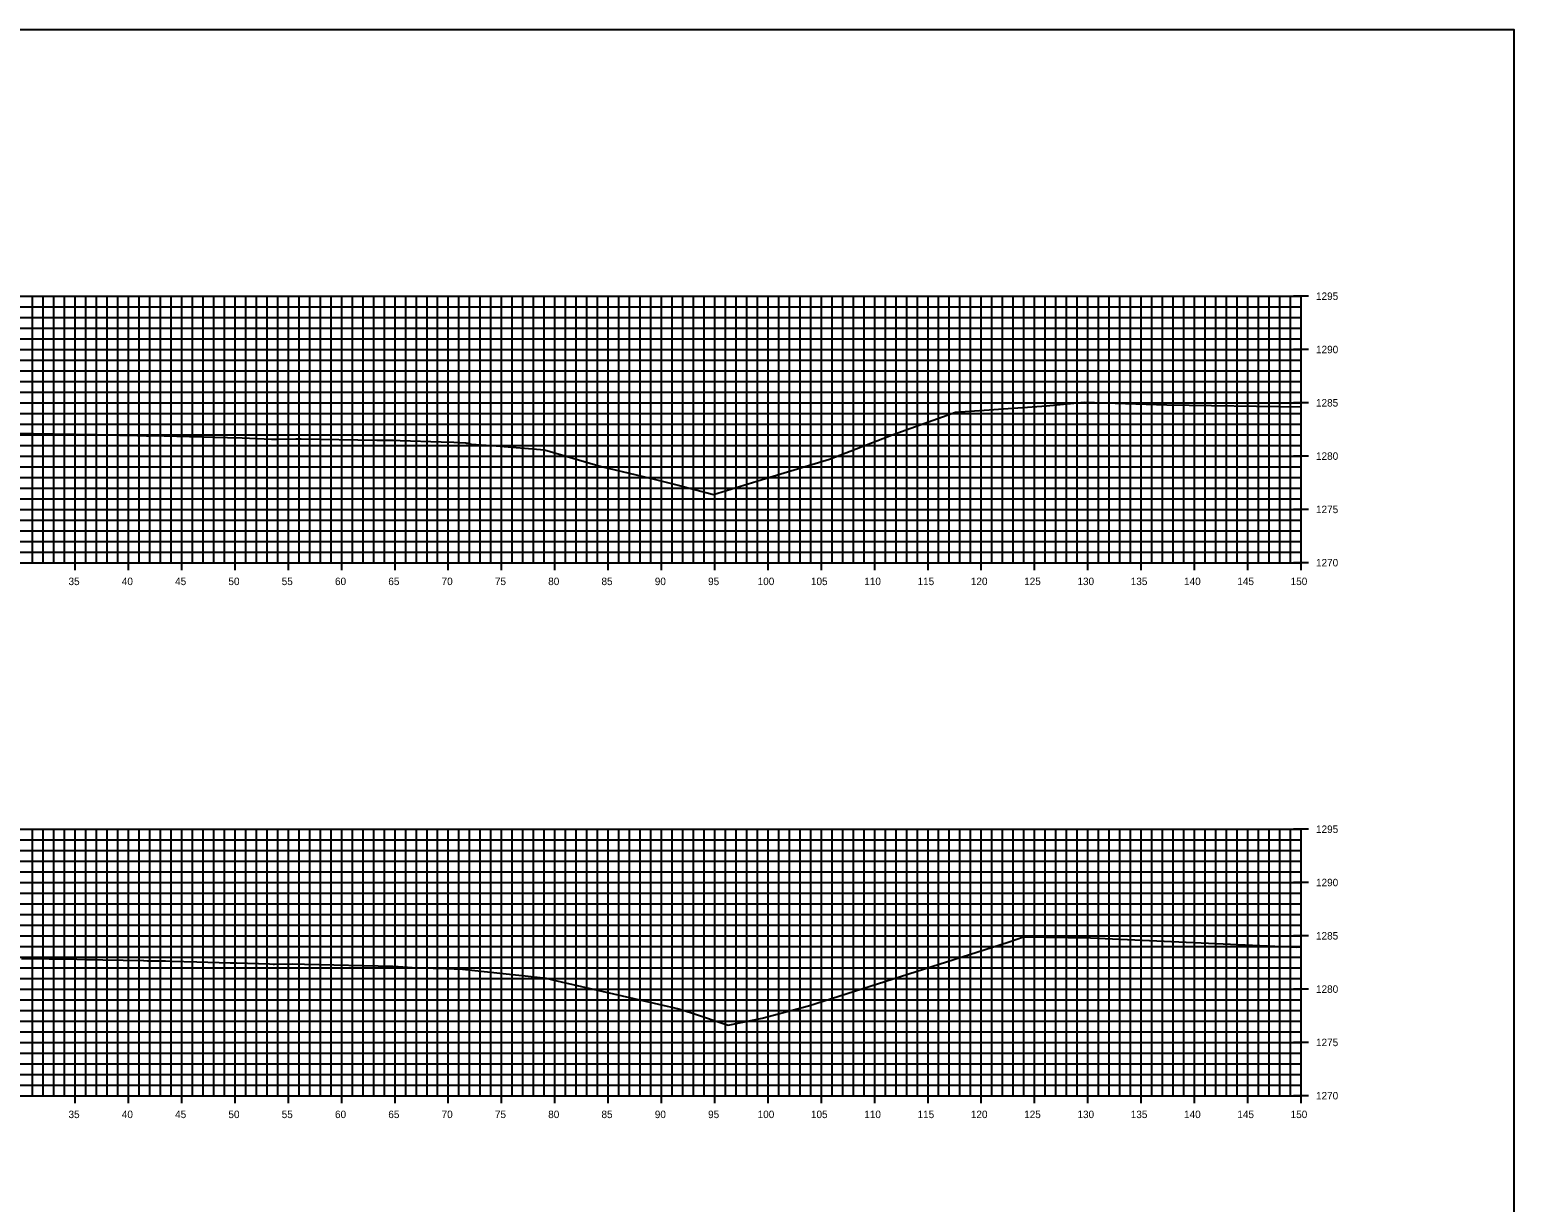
# Model space of a CAD drawing. Extents: x 674939 to 678919, y 750652 to 765176.
# Drawn here: x 678779.3 to 678918.5, y 759082.6 to 759192.6 of the extents above; entities that cross this region are included whole.
import ezdxf

# ---------------------------------------------------------------- set-up
doc = ezdxf.new("R2010")
doc.units = 0
for name, color, linetype in [('R_Axis', 7, 'Continuous'), ('R_Axis Annot', 7, 'Continuous'), ('R_Exist Surface', 7, 'Continuous'), ('R_Grid', 7, 'Continuous'), ('R_No Plot', 7, 'Continuous')]:
    doc.layers.add(name, color=color, linetype=linetype)

msp = doc.modelspace()

# ---------------------------------------------------------------- linework, layer by layer
at = {"layer": 'R_Axis'}
for p, q in [((678899.23, 759167.55), (678897.83, 759167.55)), ((678898.53, 759142.55), (678898.53, 759167.55)), ((678899.23, 759162.55), (678897.83, 759162.55)), ((678899.23, 759157.55), (678897.83, 759157.55)), ((678899.23, 759152.55), (678897.83, 759152.55)), ((678899.23, 759147.55), (678897.83, 759147.55)), ((678783.53, 759141.85), (678783.53, 759143.25)), ((678788.53, 759141.85), (678788.53, 759143.25)), ((678793.53, 759141.85), (678793.53, 759143.25)), ((678798.53, 759141.85), (678798.53, 759143.25)), ((678803.53, 759141.85), (678803.53, 759143.25)), ((678808.53, 759141.85), (678808.53, 759143.25)), ((678813.53, 759141.85), (678813.53, 759143.25)), ((678818.53, 759141.85), (678818.53, 759143.25)), ((678823.53, 759141.85), (678823.53, 759143.25)), ((678828.53, 759141.85), (678828.53, 759143.25)), ((678833.53, 759141.85), (678833.53, 759143.25)), ((678838.53, 759141.85), (678838.53, 759143.25)), ((678843.53, 759141.85), (678843.53, 759143.25)), ((678848.53, 759141.85), (678848.53, 759143.25)), ((678853.53, 759141.85), (678853.53, 759143.25)), ((678858.53, 759141.85), (678858.53, 759143.25)), ((678863.53, 759141.85), (678863.53, 759143.25)), ((678868.53, 759141.85), (678868.53, 759143.25)), ((678873.53, 759141.85), (678873.53, 759143.25)), ((678878.53, 759141.85), (678878.53, 759143.25)), ((678883.53, 759141.85), (678883.53, 759143.25)), ((678888.53, 759141.85), (678888.53, 759143.25)), ((678893.53, 759141.85), (678893.53, 759143.25)), ((678898.53, 759141.85), (678898.53, 759143.25)), ((678598.53, 759142.55), (678898.53, 759142.55)), ((678899.23, 759142.55), (678897.83, 759142.55)), ((678899.23, 759117.55), (678897.83, 759117.55)), ((678898.53, 759092.55), (678898.53, 759117.55)), ((678899.23, 759112.55), (678897.83, 759112.55)), ((678899.23, 759107.55), (678897.83, 759107.55)), ((678899.23, 759102.55), (678897.83, 759102.55)), ((678899.23, 759097.55), (678897.83, 759097.55)), ((678783.53, 759091.85), (678783.53, 759093.25)), ((678788.53, 759091.85), (678788.53, 759093.25)), ((678793.53, 759091.85), (678793.53, 759093.25)), ((678798.53, 759091.85), (678798.53, 759093.25)), ((678803.53, 759091.85), (678803.53, 759093.25)), ((678808.53, 759091.85), (678808.53, 759093.25)), ((678813.53, 759091.85), (678813.53, 759093.25)), ((678818.53, 759091.85), (678818.53, 759093.25)), ((678823.53, 759091.85), (678823.53, 759093.25)), ((678828.53, 759091.85), (678828.53, 759093.25)), ((678833.53, 759091.85), (678833.53, 759093.25)), ((678838.53, 759091.85), (678838.53, 759093.25)), ((678843.53, 759091.85), (678843.53, 759093.25)), ((678848.53, 759091.85), (678848.53, 759093.25)), ((678853.53, 759091.85), (678853.53, 759093.25)), ((678858.53, 759091.85), (678858.53, 759093.25)), ((678863.53, 759091.85), (678863.53, 759093.25)), ((678868.53, 759091.85), (678868.53, 759093.25)), ((678873.53, 759091.85), (678873.53, 759093.25)), ((678878.53, 759091.85), (678878.53, 759093.25)), ((678883.53, 759091.85), (678883.53, 759093.25)), ((678888.53, 759091.85), (678888.53, 759093.25)), ((678893.53, 759091.85), (678893.53, 759093.25)), ((678898.53, 759091.85), (678898.53, 759093.25)), ((678598.53, 759092.55), (678898.53, 759092.55)), ((678899.23, 759092.55), (678897.83, 759092.55))]:
    msp.add_line(p, q, dxfattribs=at)
at = {"layer": 'R_Exist Surface'}
for points in [[(678778.27, 759154.69), (678779.6, 759154.67), (678785.57, 759154.57), (678786, 759154.55), (678789.38, 759154.48), (678789.89, 759154.47), (678790.21, 759154.45), (678790.29, 759154.44), (678790.41, 759154.45), (678791.05, 759154.47), (678791.87, 759154.45), (678797.82, 759154.29), (678799.2, 759154.25), (678801.93, 759154.15), (678802.25, 759154.13), (678802.45, 759154.13), (678804.21, 759154.16), (678804.72, 759154.16), (678811.81, 759154.05), (678813.33, 759154.03), (678813.39, 759154.03), (678814.01, 759154.02), (678817.86, 759153.89), (678819.05, 759153.85), (678820.17, 759153.8), (678820.25, 759153.77), (678820.35, 759153.76), (678820.67, 759153.68), (678823.02, 759153.5), (678827.54, 759153.13), (678832.87, 759151.59), (678837.48, 759150.48), (678840.09, 759149.82), (678843.41, 759148.96), (678848.7, 759150.57), (678854.28, 759152.26), (678860.26, 759154.58), (678866.1, 759156.68), (678874.65, 759157.28), (678878.18, 759157.62), (678885.93, 759157.36), (678898.53, 759157.17)], [(678778.49, 759105.42), (678783.67, 759105.35), (678784.57, 759105.34), (678785.44, 759105.32), (678786.12, 759105.3), (678789.92, 759105.23), (678789.97, 759105.22), (678790.32, 759105.21), (678790.46, 759105.21), (678792.01, 759105.2), (678792.53, 759105.18), (678794.95, 759105.12), (678798.05, 759105.03), (678798.66, 759105.01), (678801.76, 759104.91), (678802.09, 759104.9), (678802.15, 759104.89), (678802.23, 759104.9), (678803.95, 759104.91), (678805.05, 759104.89), (678813.33, 759104.69), (678813.72, 759104.68), (678813.81, 759104.67), (678813.83, 759104.67), (678815.13, 759104.58), (678815.9, 759104.56), (678818.31, 759104.49), (678819.86, 759104.43), (678819.96, 759104.42), (678820.13, 759104.4), (678826.03, 759103.77), (678826.86, 759103.68), (678827.71, 759103.58), (678828.71, 759103.33), (678840.15, 759100.69), (678841.45, 759100.3), (678844.77, 759099.17), (678847.98, 759099.81), (678852.31, 759100.97), (678871.04, 759106.96), (678872.48, 759107.46), (678878.78, 759107.37), (678898.14, 759106.5), (678898.53, 759106.52)]]:
    msp.add_lwpolyline(points, dxfattribs=at)
at = {"layer": 'R_Grid'}
for p, q in [((678598.53, 759167.55), (678898.53, 759167.55)), ((678779.53, 759142.55), (678779.53, 759167.55)), ((678780.53, 759142.55), (678780.53, 759167.55)), ((678781.53, 759142.55), (678781.53, 759167.55)), ((678782.53, 759142.55), (678782.53, 759167.55)), ((678783.53, 759142.55), (678783.53, 759167.55)), ((678784.53, 759142.55), (678784.53, 759167.55)), ((678785.53, 759142.55), (678785.53, 759167.55)), ((678786.53, 759142.55), (678786.53, 759167.55)), ((678787.53, 759142.55), (678787.53, 759167.55)), ((678788.53, 759142.55), (678788.53, 759167.55)), ((678789.53, 759142.55), (678789.53, 759167.55)), ((678790.53, 759142.55), (678790.53, 759167.55)), ((678791.53, 759142.55), (678791.53, 759167.55)), ((678792.53, 759142.55), (678792.53, 759167.55)), ((678793.53, 759142.55), (678793.53, 759167.55)), ((678794.53, 759142.55), (678794.53, 759167.55)), ((678795.53, 759142.55), (678795.53, 759167.55)), ((678796.53, 759142.55), (678796.53, 759167.55)), ((678797.53, 759142.55), (678797.53, 759167.55)), ((678798.53, 759142.55), (678798.53, 759167.55)), ((678799.53, 759142.55), (678799.53, 759167.55)), ((678800.53, 759142.55), (678800.53, 759167.55)), ((678801.53, 759142.55), (678801.53, 759167.55)), ((678802.53, 759142.55), (678802.53, 759167.55)), ((678803.53, 759142.55), (678803.53, 759167.55)), ((678804.53, 759142.55), (678804.53, 759167.55)), ((678805.53, 759142.55), (678805.53, 759167.55)), ((678806.53, 759142.55), (678806.53, 759167.55)), ((678807.53, 759142.55), (678807.53, 759167.55)), ((678808.53, 759142.55), (678808.53, 759167.55)), ((678809.53, 759142.55), (678809.53, 759167.55)), ((678810.53, 759142.55), (678810.53, 759167.55)), ((678811.53, 759142.55), (678811.53, 759167.55)), ((678812.53, 759142.55), (678812.53, 759167.55)), ((678813.53, 759142.55), (678813.53, 759167.55)), ((678814.53, 759142.55), (678814.53, 759167.55)), ((678815.53, 759142.55), (678815.53, 759167.55)), ((678816.53, 759142.55), (678816.53, 759167.55)), ((678817.53, 759142.55), (678817.53, 759167.55)), ((678818.53, 759142.55), (678818.53, 759167.55)), ((678819.53, 759142.55), (678819.53, 759167.55)), ((678820.53, 759142.55), (678820.53, 759167.55)), ((678821.53, 759142.55), (678821.53, 759167.55)), ((678822.53, 759142.55), (678822.53, 759167.55)), ((678823.53, 759142.55), (678823.53, 759167.55)), ((678824.53, 759142.55), (678824.53, 759167.55)), ((678825.53, 759142.55), (678825.53, 759167.55)), ((678826.53, 759142.55), (678826.53, 759167.55)), ((678827.53, 759142.55), (678827.53, 759167.55)), ((678828.53, 759142.55), (678828.53, 759167.55)), ((678829.53, 759142.55), (678829.53, 759167.55)), ((678830.53, 759142.55), (678830.53, 759167.55)), ((678831.53, 759142.55), (678831.53, 759167.55)), ((678832.53, 759142.55), (678832.53, 759167.55)), ((678833.53, 759142.55), (678833.53, 759167.55)), ((678834.53, 759142.55), (678834.53, 759167.55)), ((678835.53, 759142.55), (678835.53, 759167.55)), ((678836.53, 759142.55), (678836.53, 759167.55)), ((678837.53, 759142.55), (678837.53, 759167.55)), ((678838.53, 759142.55), (678838.53, 759167.55)), ((678839.53, 759142.55), (678839.53, 759167.55)), ((678840.53, 759142.55), (678840.53, 759167.55)), ((678841.53, 759142.55), (678841.53, 759167.55)), ((678842.53, 759142.55), (678842.53, 759167.55)), ((678843.53, 759142.55), (678843.53, 759167.55)), ((678844.53, 759142.55), (678844.53, 759167.55)), ((678845.53, 759142.55), (678845.53, 759167.55)), ((678846.53, 759142.55), (678846.53, 759167.55)), ((678847.53, 759142.55), (678847.53, 759167.55)), ((678848.53, 759142.55), (678848.53, 759167.55)), ((678849.53, 759142.55), (678849.53, 759167.55)), ((678850.53, 759142.55), (678850.53, 759167.55)), ((678851.53, 759142.55), (678851.53, 759167.55)), ((678852.53, 759142.55), (678852.53, 759167.55)), ((678853.53, 759142.55), (678853.53, 759167.55)), ((678854.53, 759142.55), (678854.53, 759167.55)), ((678855.53, 759142.55), (678855.53, 759167.55)), ((678856.53, 759142.55), (678856.53, 759167.55)), ((678857.53, 759142.55), (678857.53, 759167.55)), ((678858.53, 759142.55), (678858.53, 759167.55)), ((678859.53, 759142.55), (678859.53, 759167.55)), ((678860.53, 759142.55), (678860.53, 759167.55)), ((678861.53, 759142.55), (678861.53, 759167.55)), ((678862.53, 759142.55), (678862.53, 759167.55)), ((678863.53, 759142.55), (678863.53, 759167.55)), ((678864.53, 759142.55), (678864.53, 759167.55)), ((678865.53, 759142.55), (678865.53, 759167.55)), ((678866.53, 759142.55), (678866.53, 759167.55)), ((678867.53, 759142.55), (678867.53, 759167.55)), ((678868.53, 759142.55), (678868.53, 759167.55)), ((678869.53, 759142.55), (678869.53, 759167.55)), ((678870.53, 759142.55), (678870.53, 759167.55)), ((678871.53, 759142.55), (678871.53, 759167.55)), ((678872.53, 759142.55), (678872.53, 759167.55)), ((678873.53, 759142.55), (678873.53, 759167.55)), ((678874.53, 759142.55), (678874.53, 759167.55)), ((678875.53, 759142.55), (678875.53, 759167.55)), ((678876.53, 759142.55), (678876.53, 759167.55)), ((678877.53, 759142.55), (678877.53, 759167.55)), ((678878.53, 759142.55), (678878.53, 759167.55)), ((678879.53, 759142.55), (678879.53, 759167.55)), ((678880.53, 759142.55), (678880.53, 759167.55)), ((678881.53, 759142.55), (678881.53, 759167.55)), ((678882.53, 759142.55), (678882.53, 759167.55)), ((678883.53, 759142.55), (678883.53, 759167.55)), ((678884.53, 759142.55), (678884.53, 759167.55)), ((678885.53, 759142.55), (678885.53, 759167.55)), ((678886.53, 759142.55), (678886.53, 759167.55)), ((678887.53, 759142.55), (678887.53, 759167.55)), ((678888.53, 759142.55), (678888.53, 759167.55)), ((678889.53, 759142.55), (678889.53, 759167.55)), ((678890.53, 759142.55), (678890.53, 759167.55)), ((678891.53, 759142.55), (678891.53, 759167.55)), ((678892.53, 759142.55), (678892.53, 759167.55)), ((678893.53, 759142.55), (678893.53, 759167.55)), ((678894.53, 759142.55), (678894.53, 759167.55)), ((678895.53, 759142.55), (678895.53, 759167.55)), ((678896.53, 759142.55), (678896.53, 759167.55)), ((678897.53, 759142.55), (678897.53, 759167.55)), ((678898.53, 759142.55), (678898.53, 759167.55)), ((678598.53, 759166.55), (678898.53, 759166.55)), ((678598.53, 759165.55), (678898.53, 759165.55)), ((678598.53, 759164.55), (678898.53, 759164.55)), ((678598.53, 759163.55), (678898.53, 759163.55)), ((678598.53, 759162.55), (678898.53, 759162.55)), ((678598.53, 759161.55), (678898.53, 759161.55)), ((678598.53, 759160.55), (678898.53, 759160.55)), ((678598.53, 759159.55), (678898.53, 759159.55)), ((678598.53, 759158.55), (678898.53, 759158.55)), ((678598.53, 759157.55), (678898.53, 759157.55)), ((678598.53, 759156.55), (678898.53, 759156.55)), ((678598.53, 759155.55), (678898.53, 759155.55)), ((678598.53, 759154.55), (678898.53, 759154.55)), ((678598.53, 759153.55), (678898.53, 759153.55)), ((678598.53, 759152.55), (678898.53, 759152.55)), ((678598.53, 759151.55), (678898.53, 759151.55)), ((678598.53, 759150.55), (678898.53, 759150.55)), ((678598.53, 759149.55), (678898.53, 759149.55)), ((678598.53, 759148.55), (678898.53, 759148.55)), ((678598.53, 759147.55), (678898.53, 759147.55)), ((678598.53, 759146.55), (678898.53, 759146.55)), ((678598.53, 759145.55), (678898.53, 759145.55)), ((678598.53, 759144.55), (678898.53, 759144.55)), ((678598.53, 759143.55), (678898.53, 759143.55)), ((678598.53, 759142.55), (678898.53, 759142.55)), ((678598.53, 759117.55), (678898.53, 759117.55)), ((678779.53, 759092.55), (678779.53, 759117.55)), ((678780.53, 759092.55), (678780.53, 759117.55)), ((678781.53, 759092.55), (678781.53, 759117.55)), ((678782.53, 759092.55), (678782.53, 759117.55)), ((678783.53, 759092.55), (678783.53, 759117.55)), ((678784.53, 759092.55), (678784.53, 759117.55)), ((678785.53, 759092.55), (678785.53, 759117.55)), ((678786.53, 759092.55), (678786.53, 759117.55)), ((678787.53, 759092.55), (678787.53, 759117.55)), ((678788.53, 759092.55), (678788.53, 759117.55)), ((678789.53, 759092.55), (678789.53, 759117.55)), ((678790.53, 759092.55), (678790.53, 759117.55)), ((678791.53, 759092.55), (678791.53, 759117.55)), ((678792.53, 759092.55), (678792.53, 759117.55)), ((678793.53, 759092.55), (678793.53, 759117.55)), ((678794.53, 759092.55), (678794.53, 759117.55)), ((678795.53, 759092.55), (678795.53, 759117.55)), ((678796.53, 759092.55), (678796.53, 759117.55)), ((678797.53, 759092.55), (678797.53, 759117.55)), ((678798.53, 759092.55), (678798.53, 759117.55)), ((678799.53, 759092.55), (678799.53, 759117.55)), ((678800.53, 759092.55), (678800.53, 759117.55)), ((678801.53, 759092.55), (678801.53, 759117.55)), ((678802.53, 759092.55), (678802.53, 759117.55)), ((678803.53, 759092.55), (678803.53, 759117.55)), ((678804.53, 759092.55), (678804.53, 759117.55)), ((678805.53, 759092.55), (678805.53, 759117.55)), ((678806.53, 759092.55), (678806.53, 759117.55)), ((678807.53, 759092.55), (678807.53, 759117.55)), ((678808.53, 759092.55), (678808.53, 759117.55)), ((678809.53, 759092.55), (678809.53, 759117.55)), ((678810.53, 759092.55), (678810.53, 759117.55)), ((678811.53, 759092.55), (678811.53, 759117.55)), ((678812.53, 759092.55), (678812.53, 759117.55)), ((678813.53, 759092.55), (678813.53, 759117.55)), ((678814.53, 759092.55), (678814.53, 759117.55)), ((678815.53, 759092.55), (678815.53, 759117.55)), ((678816.53, 759092.55), (678816.53, 759117.55)), ((678817.53, 759092.55), (678817.53, 759117.55)), ((678818.53, 759092.55), (678818.53, 759117.55)), ((678819.53, 759092.55), (678819.53, 759117.55)), ((678820.53, 759092.55), (678820.53, 759117.55)), ((678821.53, 759092.55), (678821.53, 759117.55)), ((678822.53, 759092.55), (678822.53, 759117.55)), ((678823.53, 759092.55), (678823.53, 759117.55)), ((678824.53, 759092.55), (678824.53, 759117.55)), ((678825.53, 759092.55), (678825.53, 759117.55)), ((678826.53, 759092.55), (678826.53, 759117.55)), ((678827.53, 759092.55), (678827.53, 759117.55)), ((678828.53, 759092.55), (678828.53, 759117.55)), ((678829.53, 759092.55), (678829.53, 759117.55)), ((678830.53, 759092.55), (678830.53, 759117.55)), ((678831.53, 759092.55), (678831.53, 759117.55)), ((678832.53, 759092.55), (678832.53, 759117.55)), ((678833.53, 759092.55), (678833.53, 759117.55)), ((678834.53, 759092.55), (678834.53, 759117.55)), ((678835.53, 759092.55), (678835.53, 759117.55)), ((678836.53, 759092.55), (678836.53, 759117.55)), ((678837.53, 759092.55), (678837.53, 759117.55)), ((678838.53, 759092.55), (678838.53, 759117.55)), ((678839.53, 759092.55), (678839.53, 759117.55)), ((678840.53, 759092.55), (678840.53, 759117.55)), ((678841.53, 759092.55), (678841.53, 759117.55)), ((678842.53, 759092.55), (678842.53, 759117.55)), ((678843.53, 759092.55), (678843.53, 759117.55)), ((678844.53, 759092.55), (678844.53, 759117.55)), ((678845.53, 759092.55), (678845.53, 759117.55)), ((678846.53, 759092.55), (678846.53, 759117.55)), ((678847.53, 759092.55), (678847.53, 759117.55)), ((678848.53, 759092.55), (678848.53, 759117.55)), ((678849.53, 759092.55), (678849.53, 759117.55)), ((678850.53, 759092.55), (678850.53, 759117.55)), ((678851.53, 759092.55), (678851.53, 759117.55)), ((678852.53, 759092.55), (678852.53, 759117.55)), ((678853.53, 759092.55), (678853.53, 759117.55)), ((678854.53, 759092.55), (678854.53, 759117.55)), ((678855.53, 759092.55), (678855.53, 759117.55)), ((678856.53, 759092.55), (678856.53, 759117.55)), ((678857.53, 759092.55), (678857.53, 759117.55)), ((678858.53, 759092.55), (678858.53, 759117.55)), ((678859.53, 759092.55), (678859.53, 759117.55)), ((678860.53, 759092.55), (678860.53, 759117.55)), ((678861.53, 759092.55), (678861.53, 759117.55)), ((678862.53, 759092.55), (678862.53, 759117.55)), ((678863.53, 759092.55), (678863.53, 759117.55)), ((678864.53, 759092.55), (678864.53, 759117.55)), ((678865.53, 759092.55), (678865.53, 759117.55)), ((678866.53, 759092.55), (678866.53, 759117.55)), ((678867.53, 759092.55), (678867.53, 759117.55)), ((678868.53, 759092.55), (678868.53, 759117.55)), ((678869.53, 759092.55), (678869.53, 759117.55)), ((678870.53, 759092.55), (678870.53, 759117.55)), ((678871.53, 759092.55), (678871.53, 759117.55)), ((678872.53, 759092.55), (678872.53, 759117.55)), ((678873.53, 759092.55), (678873.53, 759117.55)), ((678874.53, 759092.55), (678874.53, 759117.55)), ((678875.53, 759092.55), (678875.53, 759117.55)), ((678876.53, 759092.55), (678876.53, 759117.55)), ((678877.53, 759092.55), (678877.53, 759117.55)), ((678878.53, 759092.55), (678878.53, 759117.55)), ((678879.53, 759092.55), (678879.53, 759117.55)), ((678880.53, 759092.55), (678880.53, 759117.55)), ((678881.53, 759092.55), (678881.53, 759117.55)), ((678882.53, 759092.55), (678882.53, 759117.55)), ((678883.53, 759092.55), (678883.53, 759117.55)), ((678884.53, 759092.55), (678884.53, 759117.55)), ((678885.53, 759092.55), (678885.53, 759117.55)), ((678886.53, 759092.55), (678886.53, 759117.55)), ((678887.53, 759092.55), (678887.53, 759117.55)), ((678888.53, 759092.55), (678888.53, 759117.55)), ((678889.53, 759092.55), (678889.53, 759117.55)), ((678890.53, 759092.55), (678890.53, 759117.55)), ((678891.53, 759092.55), (678891.53, 759117.55)), ((678892.53, 759092.55), (678892.53, 759117.55)), ((678893.53, 759092.55), (678893.53, 759117.55)), ((678894.53, 759092.55), (678894.53, 759117.55)), ((678895.53, 759092.55), (678895.53, 759117.55)), ((678896.53, 759092.55), (678896.53, 759117.55)), ((678897.53, 759092.55), (678897.53, 759117.55)), ((678898.53, 759092.55), (678898.53, 759117.55)), ((678598.53, 759116.55), (678898.53, 759116.55)), ((678598.53, 759115.55), (678898.53, 759115.55)), ((678598.53, 759114.55), (678898.53, 759114.55)), ((678598.53, 759113.55), (678898.53, 759113.55)), ((678598.53, 759112.55), (678898.53, 759112.55)), ((678598.53, 759111.55), (678898.53, 759111.55)), ((678598.53, 759110.55), (678898.53, 759110.55)), ((678598.53, 759109.55), (678898.53, 759109.55)), ((678598.53, 759108.55), (678898.53, 759108.55)), ((678598.53, 759107.55), (678898.53, 759107.55)), ((678598.53, 759106.55), (678898.53, 759106.55)), ((678598.53, 759105.55), (678898.53, 759105.55)), ((678598.53, 759104.55), (678898.53, 759104.55)), ((678598.53, 759103.55), (678898.53, 759103.55)), ((678598.53, 759102.55), (678898.53, 759102.55)), ((678598.53, 759101.55), (678898.53, 759101.55)), ((678598.53, 759100.55), (678898.53, 759100.55)), ((678598.53, 759099.55), (678898.53, 759099.55)), ((678598.53, 759098.55), (678898.53, 759098.55)), ((678598.53, 759097.55), (678898.53, 759097.55)), ((678598.53, 759096.55), (678898.53, 759096.55)), ((678598.53, 759095.55), (678898.53, 759095.55)), ((678598.53, 759094.55), (678898.53, 759094.55)), ((678598.53, 759093.55), (678898.53, 759093.55)), ((678598.53, 759092.55), (678898.53, 759092.55))]:
    msp.add_line(p, q, dxfattribs=at)
at = {"layer": 'R_No Plot'}
msp.add_lwpolyline([(678578.53, 758972.55), (678918.53, 758972.55), (678918.53, 759192.55), (678578.53, 759192.55)], close=True, dxfattribs=at)

# ---------------------------------------------------------------- texts
at = {"layer": 'R_Axis Annot'}
for s, p in [('1295', (678899.93, 759167.2)), ('1290', (678899.93, 759162.2)), ('1285', (678899.93, 759157.2)), ('1280', (678899.93, 759152.2)), ('1275', (678899.93, 759147.2)), ('1270', (678899.93, 759142.2)), ('35', (678782.9, 759140.45)), ('40', (678787.9, 759140.45)), ('45', (678792.9, 759140.45)), ('50', (678797.9, 759140.45)), ('55', (678802.9, 759140.45)), ('60', (678807.9, 759140.45)), ('65', (678812.9, 759140.45)), ('70', (678817.9, 759140.45)), ('75', (678822.9, 759140.45)), ('80', (678827.9, 759140.45)), ('85', (678832.9, 759140.45)), ('90', (678837.9, 759140.45)), ('95', (678842.9, 759140.45)), ('100', (678847.55, 759140.45)), ('105', (678852.55, 759140.45)), ('110', (678857.55, 759140.45)), ('115', (678862.55, 759140.45)), ('120', (678867.55, 759140.45)), ('125', (678872.55, 759140.45)), ('130', (678877.55, 759140.45)), ('135', (678882.55, 759140.45)), ('140', (678887.55, 759140.45)), ('145', (678892.55, 759140.45)), ('150', (678897.55, 759140.45)), ('1295', (678899.93, 759117.2)), ('1290', (678899.93, 759112.2)), ('1285', (678899.93, 759107.2)), ('1280', (678899.93, 759102.2)), ('1275', (678899.93, 759097.2)), ('1270', (678899.93, 759092.2)), ('35', (678782.9, 759090.45)), ('40', (678787.9, 759090.45)), ('45', (678792.9, 759090.45)), ('50', (678797.9, 759090.45)), ('55', (678802.9, 759090.45)), ('60', (678807.9, 759090.45)), ('65', (678812.9, 759090.45)), ('70', (678817.9, 759090.45)), ('75', (678822.9, 759090.45)), ('80', (678827.9, 759090.45)), ('85', (678832.9, 759090.45)), ('90', (678837.9, 759090.45)), ('95', (678842.9, 759090.45)), ('100', (678847.55, 759090.45)), ('105', (678852.55, 759090.45)), ('110', (678857.55, 759090.45)), ('115', (678862.55, 759090.45)), ('120', (678867.55, 759090.45)), ('125', (678872.55, 759090.45)), ('130', (678877.55, 759090.45)), ('135', (678882.55, 759090.45)), ('140', (678887.55, 759090.45)), ('145', (678892.55, 759090.45)), ('150', (678897.55, 759090.45))]:
    msp.add_text(s, height=0.7, dxfattribs=at).set_placement(p)

doc.saveas('drawing.dxf')
